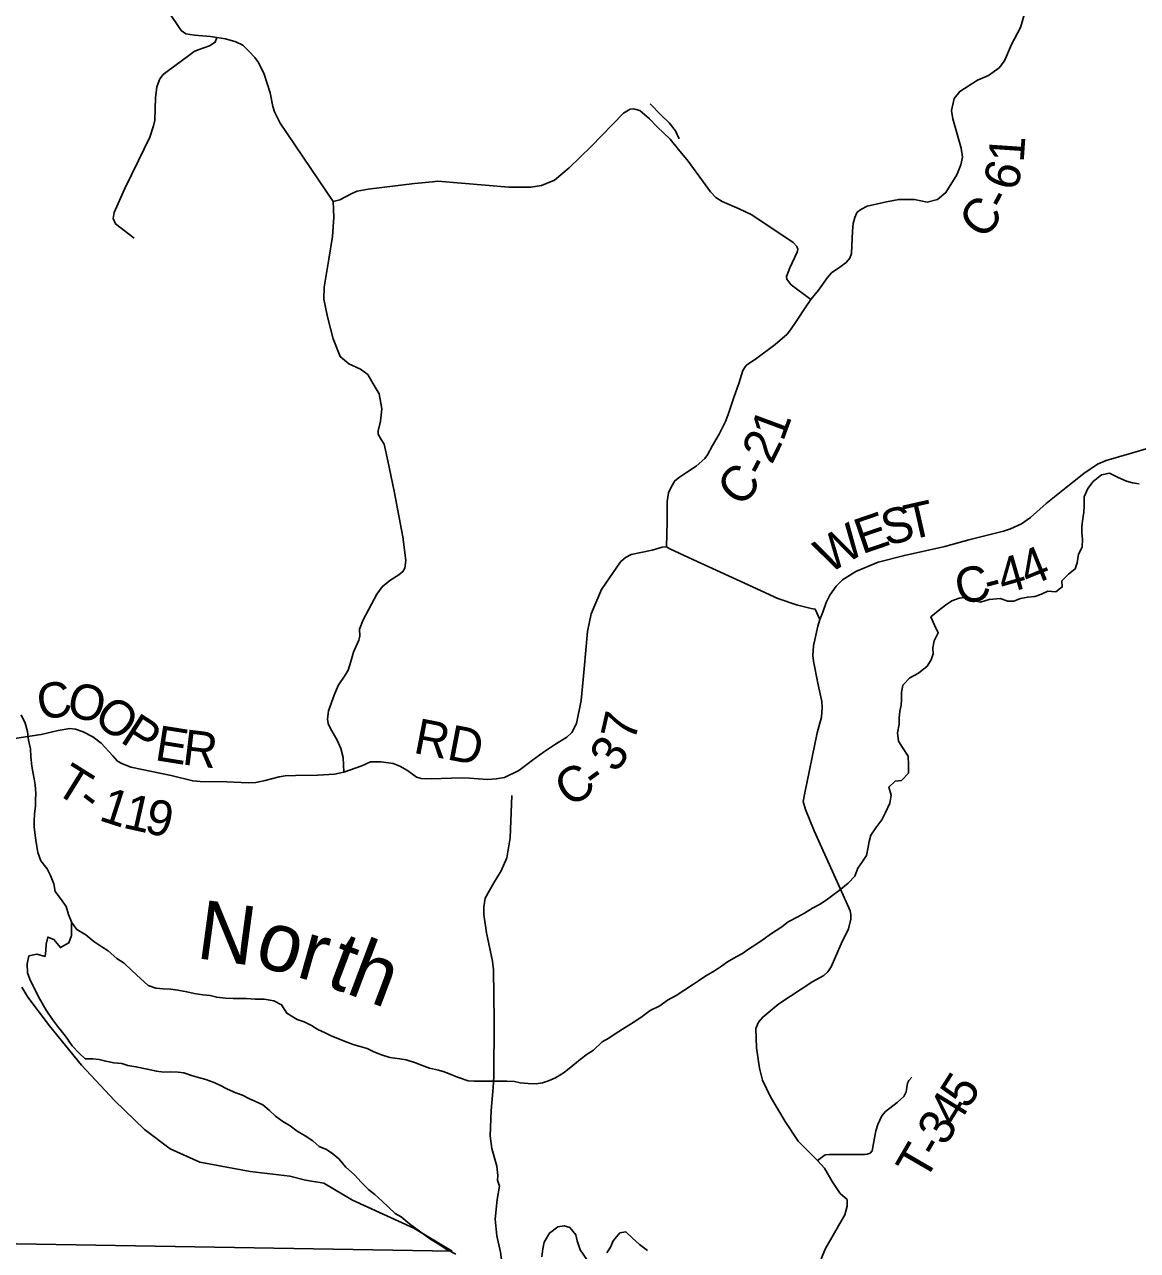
# Model space of a CAD drawing. Extents: x -22 to 431, y -18 to 160.
# Drawn here: x -5.559 to -3.768, y 17.042 to 19.014 of the extents above; entities that cross this region are included whole.
import ezdxf

# ---------------------------------------------------------------- set-up
doc = ezdxf.new("R2010")
doc.units = 0
for name, color, linetype in [('GM_X_Adjacent_County_Text', 7, 'Continuous'), ('GM_X_City_Street', 7, 'Continuous'), ('GM_X_City_Street_Text', 7, 'Continuous'), ('GM_X_County_Road', 7, 'Continuous'), ('GM_X_Major_River', 7, 'Continuous'), ('GM_X_Major_River_Text', 7, 'Continuous'), ('GM_X_Minor_River', 7, 'Continuous'), ('GM_X_Minor_River_Text', 7, 'Continuous'), ('GM_X_Rail_Line', 7, 'Continuous')]:
    doc.layers.add(name, color=color, linetype=linetype)

msp = doc.modelspace()

# ---------------------------------------------------------------- linework, layer by layer
at = {"layer": 'GM_X_Adjacent_County_Text'}
for points in [[(-4.2202, 18.7099), (-4.2201, 18.7101), (-4.2192, 18.712), (-4.2132, 18.7162), (-4.203, 18.722), (-4.1719, 18.7286), (-4.1522, 18.7326), (-4.1272, 18.7324), (-4.1067, 18.7283), (-4.09, 18.7326), (-4.0764, 18.7437), (-4.0588, 18.7723), (-4.0525, 18.7883), (-4.0495, 18.8005), (-4.0519, 18.8149), (-4.0655, 18.8622), (-4.0672, 18.8759), (-4.0631, 18.8949), (-4.0541, 18.9063), (-4.0254, 18.9243), (-4.008, 18.9321), (-3.991, 18.9443), (-3.9824, 18.9554), (-3.9712, 18.9817), (-3.9562, 19.0091), (-3.9344, 19.0851)], [(-5.3288, 19.0371), (-5.307, 19.0045), (-5.299, 18.9993), (-5.2853, 18.9969), (-5.2595, 18.9947), (-5.2496, 18.993), (-5.2356, 18.991), (-5.2188, 18.986), (-5.2074, 18.9809), (-5.1977, 18.9712), (-5.1881, 18.9611), (-5.1823, 18.9529), (-5.1732, 18.9341), (-5.1636, 18.9039), (-5.1595, 18.8823), (-5.1567, 18.8733), (-5.1473, 18.8552), (-5.0623, 18.7293), (-5.0516, 18.7322), (-5.0321, 18.742), (-5.0234, 18.746), (-5.0057, 18.7493), (-4.9312, 18.7582), (-4.9025, 18.761), (-4.8938, 18.7619), (-4.7796, 18.7526), (-4.744, 18.7521), (-4.727, 18.7551), (-4.7063, 18.7634), (-4.6828, 18.7832), (-4.6474, 18.8176), (-4.5953, 18.8712), (-4.5845, 18.8779), (-4.5788, 18.8784), (-4.5689, 18.8759), (-4.5531, 18.8621), (-4.5411, 18.8494), (-4.5201, 18.8298), (-4.5067, 18.8128), (-4.4911, 18.7943), (-4.4554, 18.7449), (-4.4466, 18.7358), (-4.4363, 18.7291), (-4.4093, 18.7175), (-4.3998, 18.7134), (-4.3888, 18.7078), (-4.3221, 18.6631), (-4.3163, 18.657), (-4.3148, 18.6525), (-4.3155, 18.6476), (-4.3278, 18.6228), (-4.3331, 18.6087), (-4.3323, 18.6046), (-4.3261, 18.5959), (-4.3258, 18.5956)], [(-4.2937, 18.5714), (-4.2813, 18.5867), (-4.267, 18.6069), (-4.2603, 18.6145), (-4.247, 18.6234), (-4.2369, 18.6314), (-4.2312, 18.6379), (-4.2282, 18.6455), (-4.227, 18.6816), (-4.2255, 18.6937), (-4.223, 18.7036), (-4.2202, 18.7099)], [(-4.3258, 18.5956), (-4.3253, 18.5953), (-4.2937, 18.5714), (-4.3027, 18.5581), (-4.3174, 18.536), (-4.3264, 18.5226), (-4.332, 18.5161), (-4.3512, 18.4993), (-4.3829, 18.4759), (-4.3965, 18.4663), (-4.3995, 18.4633), (-4.4033, 18.4576), (-4.4088, 18.4382), (-4.4181, 18.4123), (-4.4267, 18.3864), (-4.4311, 18.3754), (-4.4412, 18.3548), (-4.4521, 18.3365), (-4.46, 18.3217), (-4.4645, 18.3156), (-4.478, 18.3033), (-4.4939, 18.2934), (-4.5048, 18.2857), (-4.5128, 18.28), (-4.518, 18.2708), (-4.5229, 18.2605), (-4.525, 18.2468), (-4.5248, 18.2138), (-4.526, 18.1736), (-4.5207, 18.1706), (-4.4834, 18.1534), (-4.3947, 18.1123), (-4.3468, 18.0906), (-4.3167, 18.0802), (-4.2932, 18.0747), (-4.2867, 18.0732), (-4.2794, 18.0569), (-4.2823, 18.0463), (-4.2893, 18.0143), (-4.2907, 17.9988), (-4.2895, 17.9897), (-4.2824, 17.9544), (-4.2762, 17.9249), (-4.2757, 17.915), (-4.2767, 17.8998), (-4.2834, 17.8743), (-4.3039, 17.7755), (-4.3061, 17.7641), (-4.3026, 17.7509), (-4.2883, 17.7168), (-4.2367, 17.6026), (-4.2305, 17.5882), (-4.2293, 17.5821), (-4.2296, 17.5745), (-4.2333, 17.5593), (-4.2449, 17.535), (-4.2609, 17.498), (-4.2662, 17.49), (-4.273, 17.4839), (-4.2904, 17.4743), (-4.3455, 17.4386), (-4.3711, 17.4172), (-4.3779, 17.4088), (-4.382, 17.3989), (-4.3814, 17.3674), (-4.3766, 17.3348), (-4.3715, 17.3158), (-4.3588, 17.2886), (-4.335, 17.2489), (-4.3143, 17.2176), (-4.283, 17.1864), (-4.2719, 17.1742), (-4.2596, 17.1527), (-4.2465, 17.1334), (-4.2352, 17.1236), (-4.2352, 17.1131), (-4.2393, 17.0992), (-4.2702, 17.0448), (-4.2773, 17.0283)], [(-4.2794, 18.0569), (-4.2745, 18.0687), (-4.269, 18.0843), (-4.263, 18.0961), (-4.2528, 18.1102), (-4.2427, 18.1206), (-4.2215, 18.134), (-4.1856, 18.149), (-4.1432, 18.16), (-4.0784, 18.1745), (-4.0394, 18.185), (-3.9838, 18.199), (-3.9728, 18.2025), (-3.9546, 18.2106), (-3.9403, 18.221), (-3.915, 18.2432), (-3.883, 18.2692), (-3.8543, 18.2918), (-3.8328, 18.3067), (-3.8184, 18.3125), (-3.7779, 18.3242), (-3.7544, 18.3316)], [(-4.7634, 17.8138), (-4.7526, 17.8219), (-4.7414, 17.8305), (-4.7238, 17.8433), (-4.7043, 17.8562), (-4.6863, 17.8675), (-4.6785, 17.8752), (-4.6708, 17.8894), (-4.6635, 17.9267), (-4.6583, 17.9772), (-4.6533, 18.0373), (-4.6473, 18.0658), (-4.6306, 18.1048), (-4.5999, 18.1497), (-4.5917, 18.1563), (-4.5827, 18.1614), (-4.5491, 18.1685), (-4.5332, 18.1732), (-4.526, 18.1736)], [(-4.7979, 17.1548), (-4.798, 17.155), (-4.7971, 17.1623), (-4.799, 17.1775), (-4.807, 17.2055), (-4.8096, 17.226), (-4.8081, 17.2666), (-4.8048, 17.3041), (-4.8036, 17.3216), (-4.803, 17.411), (-4.8042, 17.493), (-4.8057, 17.507), (-4.8156, 17.5529), (-4.8201, 17.5824), (-4.8201, 17.5946), (-4.8175, 17.6086), (-4.8039, 17.6333), (-4.7918, 17.6522), (-4.7831, 17.6731), (-4.7774, 17.7057), (-4.7748, 17.7736)], [(-4.7893, 16.9922), (-4.7907, 17.0228), (-4.7931, 17.0387), (-4.7988, 17.0653), (-4.8017, 17.0921), (-4.7983, 17.1237), (-4.7945, 17.1452), (-4.7979, 17.1548)]]:
    msp.add_lwpolyline(points, dxfattribs=at)
at = {"layer": 'GM_X_County_Road'}
msp.add_lwpolyline([(-5.0452, 17.8113), (-5.0463, 17.8348), (-5.0499, 17.8495), (-5.0556, 17.8628), (-5.0664, 17.8813), (-5.0702, 17.8896), (-5.0714, 17.8964), (-5.0696, 17.9101), (-5.0607, 17.9352), (-5.054, 17.9508), (-5.0428, 17.9675), (-5.0379, 17.9755), (-5.0338, 17.9892), (-5.0294, 18.0041), (-5.0208, 18.0235), (-5.0194, 18.0299), (-5.0198, 18.0413), (-5.0142, 18.0561), (-4.9918, 18.0973), (-4.9832, 18.1095), (-4.9711, 18.1194), (-4.9564, 18.1287), (-4.95, 18.134), (-4.9467, 18.1393), (-4.9452, 18.1515), (-4.9504, 18.1898), (-4.9642, 18.2632), (-4.9744, 18.3121), (-4.9803, 18.339), (-4.9849, 18.3465), (-4.9899, 18.3552), (-4.9899, 18.3605), (-4.9859, 18.3761), (-4.9838, 18.3958), (-4.9881, 18.4201), (-4.9977, 18.4359), (-5.0065, 18.4507), (-5.0183, 18.4593), (-5.037, 18.4682), (-5.0511, 18.4799), (-5.0623, 18.5083), (-5.0716, 18.5435), (-5.0775, 18.5719), (-5.0765, 18.5916), (-5.0693, 18.6364), (-5.0631, 18.6732), (-5.061, 18.704), (-5.0623, 18.7293)], dxfattribs=at)
at = {"layer": 'GM_X_Major_River_Text'}
msp.add_line((-4.8708, 17.0405), (-5.7636, 17.0556), dxfattribs=at)
at = {"layer": 'GM_X_Minor_River'}
for points in [[(-4.5057, 18.8302), (-4.5117, 18.8429), (-4.5217, 18.8556), (-4.5343, 18.8684), (-4.5525, 18.8865)], [(-4.5365, 17.4351), (-4.5243, 17.4446), (-4.5104, 17.4519), (-4.4965, 17.4608), (-4.4844, 17.4689), (-4.4746, 17.4754), (-4.4641, 17.4827), (-4.4487, 17.4916), (-4.4374, 17.4993), (-4.4276, 17.5058), (-4.4141, 17.5139), (-4.4035, 17.5197), (-4.3938, 17.5263), (-4.3821, 17.534), (-4.3689, 17.5428), (-4.3584, 17.5505), (-4.3404, 17.5625), (-4.3302, 17.5702), (-4.3155, 17.5779), (-4.3042, 17.5845), (-4.2911, 17.5925), (-4.2798, 17.5983), (-4.2692, 17.6053), (-4.2583, 17.6134), (-4.2482, 17.6207), (-4.2339, 17.6326), (-4.2231, 17.644), (-4.2179, 17.6566), (-4.2104, 17.6673), (-4.2041, 17.6769), (-4.2019, 17.6879), (-4.2001, 17.6996), (-4.1972, 17.7099), (-4.189, 17.7214), (-4.1793, 17.7347), (-4.1734, 17.7462), (-4.1667, 17.7614), (-4.1646, 17.774), (-4.1685, 17.7872), (-4.158, 17.7968), (-4.1481, 17.7976), (-4.1369, 17.8095), (-4.1367, 17.8228), (-4.1372, 17.8368), (-4.1464, 17.8507), (-4.1526, 17.8609), (-4.1546, 17.8742), (-4.1517, 17.8882), (-4.1514, 17.8981), (-4.1504, 17.9091), (-4.1486, 17.919), (-4.148, 17.9288), (-4.1481, 17.9395), (-4.1459, 17.9509), (-4.1347, 17.9627), (-4.1204, 17.9705), (-4.1065, 17.9816), (-4.1001, 17.9919), (-4.0968, 18.0018), (-4.0977, 18.0113), (-4.0955, 18.0227), (-4.0888, 18.0352), (-4.095, 18.0477), (-4.1008, 18.0609), (-4.0888, 18.0709), (-4.0772, 18.0801), (-4.067, 18.0867), (-4.0553, 18.0913), (-4.0413, 18.0926), (-4.0307, 18.087), (-4.0208, 18.0848), (-4.0068, 18.0892), (-3.9894, 18.0905), (-3.9769, 18.0861), (-3.9671, 18.0865), (-3.9565, 18.0904), (-3.9448, 18.0928), (-3.9334, 18.0937), (-3.9229, 18.0976), (-3.9123, 18.1023), (-3.8998, 18.1012), (-3.8893, 18.1093), (-3.8898, 18.1192), (-3.8793, 18.1299), (-3.8684, 18.1383), (-3.8655, 18.1482), (-3.8629, 18.1619), (-3.8574, 18.1733), (-3.8568, 18.1862), (-3.858, 18.1961), (-3.8577, 18.2056), (-3.8567, 18.2154), (-3.8545, 18.2295), (-3.8539, 18.239), (-3.854, 18.2541), (-3.8481, 18.2675), (-3.8395, 18.2786), (-3.8264, 18.2893), (-3.8132, 18.2921), (-3.7991, 18.285), (-3.7858, 18.2791)], [(-3.7858, 18.2791), (-3.7763, 18.2769), (-3.7656, 18.2751)], [(-5.5641, 17.9032), (-5.5576, 17.89), (-5.5538, 17.8767), (-5.5522, 17.8627), (-5.5492, 17.8487), (-5.5487, 17.8358), (-5.5472, 17.821), (-5.5456, 17.8115), (-5.5433, 17.8006), (-5.5418, 17.7907), (-5.5406, 17.7771), (-5.541, 17.7668), (-5.5413, 17.757), (-5.5428, 17.7437), (-5.5431, 17.7327), (-5.5435, 17.7232), (-5.5423, 17.7138), (-5.5408, 17.7016), (-5.5392, 17.6918), (-5.5373, 17.6819), (-5.5323, 17.6687), (-5.5225, 17.6558), (-5.5168, 17.6449), (-5.5118, 17.6316), (-5.5095, 17.6191), (-5.5011, 17.6081), (-5.4916, 17.5949), (-5.4882, 17.5824), (-5.4832, 17.5703), (-5.4831, 17.5483), (-5.4873, 17.5365), (-5.5009, 17.5289), (-5.5115, 17.5418), (-5.5214, 17.5459), (-5.524, 17.5345), (-5.5243, 17.5243), (-5.5258, 17.5148), (-5.5391, 17.5182), (-5.5516, 17.5159)], [(-5.4832, 17.5699), (-5.4745, 17.5582), (-5.4604, 17.5495), (-5.4472, 17.539), (-5.4343, 17.5303), (-5.4244, 17.5235), (-5.4103, 17.5114), (-5.3982, 17.5039), (-5.3857, 17.4914), (-5.3724, 17.4793), (-5.3599, 17.468), (-5.3477, 17.4635), (-5.3356, 17.4624), (-5.3235, 17.462), (-5.3121, 17.4606), (-5.2977, 17.4576), (-5.2856, 17.455), (-5.272, 17.4531), (-5.2602, 17.452), (-5.2496, 17.449), (-5.236, 17.4476), (-5.2231, 17.4469), (-5.2015, 17.4469), (-5.1875, 17.4462), (-5.1731, 17.4459), (-5.1576, 17.4433), (-5.1451, 17.4369), (-5.1367, 17.4233), (-5.12, 17.4135), (-5.109, 17.4097), (-5.0973, 17.4037), (-5.087, 17.3973), (-5.0749, 17.392), (-5.0643, 17.3864), (-5.0522, 17.3815), (-5.0404, 17.377), (-5.0283, 17.3725), (-5.0188, 17.3698), (-5.0074, 17.3665), (-4.9968, 17.3612), (-4.9847, 17.3563), (-4.971, 17.3522), (-4.9551, 17.35), (-4.9449, 17.3481), (-4.9297, 17.3436), (-4.9199, 17.3399), (-4.9074, 17.335), (-4.893, 17.3316), (-4.8835, 17.329), (-4.8608, 17.32), (-4.8452, 17.3147), (-4.8354, 17.314), (-4.8047, 17.3141), (-4.7933, 17.3138), (-4.7827, 17.3142), (-4.7706, 17.3135), (-4.7612, 17.3116), (-4.7487, 17.3105), (-4.7358, 17.3098), (-4.7256, 17.3113), (-4.7157, 17.3144), (-4.7044, 17.3194), (-4.6908, 17.3281), (-4.6768, 17.3392), (-4.6647, 17.3491), (-4.6538, 17.3574), (-4.6432, 17.3639), (-4.6292, 17.3772), (-4.6186, 17.3833), (-4.6069, 17.391), (-4.5922, 17.4005), (-4.5755, 17.4112), (-4.5653, 17.418), (-4.5521, 17.4275), (-4.5365, 17.4351)], [(-5.5516, 17.5159), (-5.5546, 17.5026), (-5.5538, 17.4882), (-5.5503, 17.478), (-5.5362, 17.4499), (-5.5302, 17.4394), (-5.5241, 17.428), (-5.5138, 17.4133), (-5.5058, 17.4023), (-5.4929, 17.3864), (-5.4822, 17.3709), (-5.4709, 17.3592), (-5.461, 17.3498), (-5.4489, 17.3498), (-5.4386, 17.3487), (-5.428, 17.3461), (-5.4151, 17.3438), (-5.4023, 17.3424), (-5.3928, 17.339), (-5.3795, 17.3371), (-5.3613, 17.3334), (-5.3466, 17.3301), (-5.3345, 17.3286), (-5.3246, 17.329), (-5.3117, 17.3287), (-5.3023, 17.3272), (-5.2901, 17.323), (-5.2788, 17.3197), (-5.267, 17.3167), (-5.2553, 17.3122), (-5.2458, 17.3084), (-5.2321, 17.3009), (-5.2189, 17.2952), (-5.2083, 17.2915), (-5.198, 17.2862), (-5.1882, 17.2821), (-5.1753, 17.2757), (-5.165, 17.2674), (-5.1551, 17.2575), (-5.143, 17.2493), (-5.1316, 17.2421), (-5.1199, 17.2338), (-5.1073, 17.2262), (-5.0948, 17.2183), (-5.085, 17.2089), (-5.0732, 17.204), (-5.063, 17.1972), (-5.0531, 17.1893), (-5.0417, 17.1757), (-5.028, 17.1632), (-5.017, 17.1515), (-5.0049, 17.139), (-4.9954, 17.1315), (-4.9836, 17.1209), (-4.9733, 17.1115), (-4.9627, 17.1013), (-4.9529, 17.0956), (-4.9396, 17.0847), (-4.9153, 17.0666), (-4.9058, 17.0601), (-4.8933, 17.0522), (-4.8796, 17.0432), (-4.8648, 17.0356)], [(-4.7266, 17.0312), (-4.7251, 17.0445), (-4.7229, 17.0551), (-4.7142, 17.0695), (-4.7006, 17.0798), (-4.6908, 17.0814), (-4.6813, 17.0784), (-4.6718, 17.067), (-4.6695, 17.0572), (-4.6646, 17.0428), (-4.6543, 17.0269)], [(-4.6218, 17.0376), (-4.6161, 17.0471), (-4.6116, 17.0574), (-4.601, 17.0699), (-4.5912, 17.0718), (-4.5806, 17.0616), (-4.5692, 17.0511), (-4.5566, 17.0416)]]:
    msp.add_lwpolyline(points, dxfattribs=at)
at = {"layer": 'GM_X_Minor_River_Text'}
for points in [[(-5.2496, 18.993), (-5.2518, 18.9854), (-5.2611, 18.9795), (-5.2796, 18.9731), (-5.286, 18.9707), (-5.2968, 18.9626), (-5.3252, 18.9416), (-5.3357, 18.9338), (-5.3413, 18.9265), (-5.346, 18.9139), (-5.3479, 18.896), (-5.3492, 18.8603), (-5.3513, 18.8512), (-5.3571, 18.8329), (-5.3754, 18.795), (-5.398, 18.7491), (-5.4148, 18.7116), (-5.4162, 18.7021), (-5.4126, 18.6931), (-5.3823, 18.6705)], [(-5.5746, 17.8651), (-5.5502, 17.869), (-5.5321, 17.872), (-5.5046, 17.8782), (-5.4857, 17.8812), (-5.477, 17.8806), (-5.4644, 17.8763), (-5.4491, 17.8682), (-5.4357, 17.8578), (-5.4168, 17.8377), (-5.409, 17.8291), (-5.4022, 17.825), (-5.3877, 17.8192), (-5.3227, 17.8056), (-5.2881, 17.7971), (-5.2763, 17.7962), (-5.2335, 17.7954), (-5.199, 17.7942), (-5.1869, 17.7944), (-5.1718, 17.7977), (-5.1492, 17.8038), (-5.1394, 17.8055), (-5.1227, 17.8058), (-5.0867, 17.8061), (-5.0602, 17.8077), (-5.0452, 17.8113), (-5.0162, 17.8214), (-5.0019, 17.8277), (-4.9852, 17.8276), (-4.9659, 17.8253), (-4.9552, 17.8209), (-4.9429, 17.8136), (-4.928, 17.8032), (-4.9204, 17.8011), (-4.9048, 17.8006), (-4.8719, 17.8016), (-4.856, 17.8022), (-4.8427, 17.8017), (-4.8139, 17.7996), (-4.7999, 17.8002), (-4.7867, 17.8027), (-4.7634, 17.8138)], [(-4.283, 17.1864), (-4.2708, 17.1953), (-4.2636, 17.1958), (-4.2071, 17.1958), (-4.203, 17.1965), (-4.1984, 17.1981), (-4.195, 17.2019), (-4.1918, 17.2198), (-4.1892, 17.2342), (-4.1862, 17.2441), (-4.1795, 17.2585), (-4.1735, 17.265), (-4.1547, 17.2799), (-4.1441, 17.2895), (-4.1404, 17.2967), (-4.1382, 17.3108), (-4.136, 17.3153), (-4.1315, 17.3203)]]:
    msp.add_lwpolyline(points, dxfattribs=at)
at = {"layer": 'GM_X_Rail_Line'}
msp.add_lwpolyline([(-5.563, 17.4653), (-5.5535, 17.4494), (-5.5186, 17.4028), (-5.4671, 17.34), (-5.4142, 17.283), (-5.3658, 17.2361), (-5.3244, 17.2052), (-5.2765, 17.1838), (-5.1956, 17.1686), (-5.1318, 17.1613), (-5.1067, 17.1546), (-5.0771, 17.1498), (-5.0311, 17.1227), (-4.9327, 17.0778), (-4.8708, 17.0405)], dxfattribs=at)

# ---------------------------------------------------------------- texts
at = {"layer": 'GM_X_City_Street'}
for s, rotation, p in [('1', 86.1289, (-3.9514, 18.7912)), ('6', 73.1837, (-3.964, 18.7439)), ('-', 61.9541, (-3.9796, 18.7121)), ('C', 50.4338, (-4.0163, 18.6658)), ('1', 69.6432, (-4.3386, 18.3418)), ('2', 63.873, (-4.3565, 18.3046)), ('C', 49.3923, (-4.4063, 18.2354)), ('-', 62.5198, (-4.3679, 18.2826)), ('T', 12.7566, (-4.1357, 18.1842)), ('E', 18.874, (-4.2115, 18.1615)), ('S', 14.1999, (-4.1725, 18.1749)), ('W', 30.5301, (-4.2655, 18.1293)), ('4', 22.0714, (-3.9443, 18.1088)), ('4', 15.9741, (-3.9842, 18.097)), ('C', 14.4215, (-4.0536, 18.079)), ('-', 14.7411, (-4.008, 18.0907)), ('7', 77.0313, (-4.5772, 17.8588)), ('3', 54.5647, (-4.6074, 17.8082)), ('C', 33.6608, (-4.6813, 17.753)), ('-', 35.8265, (-4.6405, 17.7802))]:
    msp.add_text(s, height=0.0568, rotation=rotation, dxfattribs=at).set_placement(p)
at = {"layer": 'GM_X_City_Street_Text'}
for s, height, rotation, p in [('C', 0.0568, 10.7848, (-5.533, 17.8941)), ('O', 0.0568, 346.2703, (-5.4935, 17.903)), ('O', 0.0568, 322.7717, (-5.4505, 17.8937)), ('P', 0.0568, 327.2161, (-5.4067, 17.8607)), ('RD', 0.05682, 349.0774, (-4.9348, 17.8425)), ('E', 0.0568, 350.9304, (-5.3507, 17.8308)), ('R', 0.0568, 353.0718, (-5.3064, 17.8238)), ('T', 0.0568, 328.1205, (-5.513, 17.7799)), ('-', 0.0568, 322.6789, (-5.4781, 17.7583)), ('1', 0.0568, 342.1147, (-5.441, 17.7344)), ('1', 0.0568, 347.241, (-5.4023, 17.7222)), ('9', 0.0568, 347.507, (-5.3679, 17.7144)), ('5', 0.0568, 57.6653, (-4.0412, 17.2673)), ('4', 0.0568, 58.4392, (-4.0595, 17.2377)), ('3', 0.0568, 59.1674, (-4.0773, 17.2078)), ('-', 0.0568, 59.6936, (-4.089, 17.1877)), ('T', 0.0568, 59.8889, (-4.1103, 17.151))]:
    msp.add_text(s, height=height, rotation=rotation, dxfattribs=at).set_placement(p)
at = {"layer": 'GM_X_Major_River'}
for s, height, rotation, p in [('N', 0.0947, 352.2931, (-5.2843, 17.5122)), ('or', 0.09469, 344.2938, (-5.1918, 17.5016)), ('th', 0.09469, 339.2942, (-5.077, 17.4686))]:
    msp.add_text(s, height=height, rotation=rotation, dxfattribs=at).set_placement(p)

doc.saveas('drawing.dxf')
